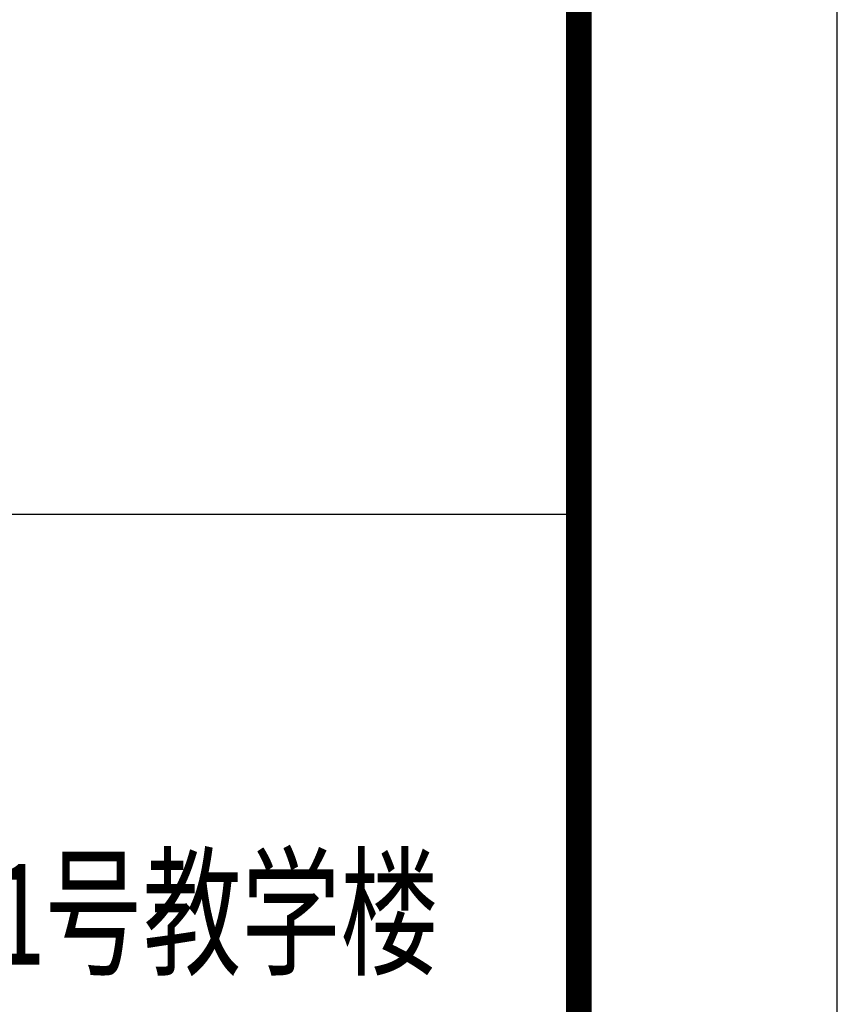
# Model space of a CAD drawing. Extents: x 1779708 to 7299578, y -1121471 to 88434.
# Tile 892 of 1056: x 6684492 to 6686073, y -965997 to -964093. Entities that reach past the tile are written whole.
import ezdxf

# ---------------------------------------------------------------- set-up
doc = ezdxf.new("R2010")
doc.units = 0
doc.header["$LTSCALE"] = 1000
doc.header["$MEASUREMENT"] = 0
for name, color, linetype in [('PUB_TITLE', 4, 'CONTINUOUS'), ('可见线', 6, 'CONTINUOUS'), ('通-图框－文字', 4, 'CONTINUOUS')]:
    doc.layers.add(name, color=color, linetype=linetype)
doc.styles.add('仿宋', font='txt', dxfattribs={"width": 0.7})

# ---------------------------------------------------------------- blocks, each defined once
blk = doc.blocks.new('A$C3D8761CE')
at = {"layer": 'PUB_TITLE'}
blk.add_line((83100, 17600), (76100, 17600), dxfattribs=at)
blk.add_line((83100, 17600), (76100, 17600), dxfattribs=at)
blk.add_line((83100, 17600), (76100, 17600), dxfattribs=at)
blk.add_lwpolyline([(0, 0), (84100, 0), (84100, 59400), (0, 59400)], close=True, dxfattribs=at)
at = {"layer": 'PUB_TITLE', "const_width": 100}
blk.add_lwpolyline([(2500, 1000), (83100, 1000), (83100, 58400), (2500, 58400)], close=True, dxfattribs=at)
at = {"layer": '通-图框－文字', "style": '仿宋', "width": 0.7}
blk.add_text('广州软件学院江门校区-1号教学楼', height=400, dxfattribs=at).set_placement((76831.5, 15860.7))

msp = doc.modelspace()

# ---------------------------------------------------------------- block references
at = {"layer": '可见线', "xscale": 0.5, "yscale": 0.5, "zscale": 0.5}
msp.add_blockref('A$C3D8761CE', (6644023.1, -973850.2), dxfattribs=at)

doc.saveas('drawing.dxf')
